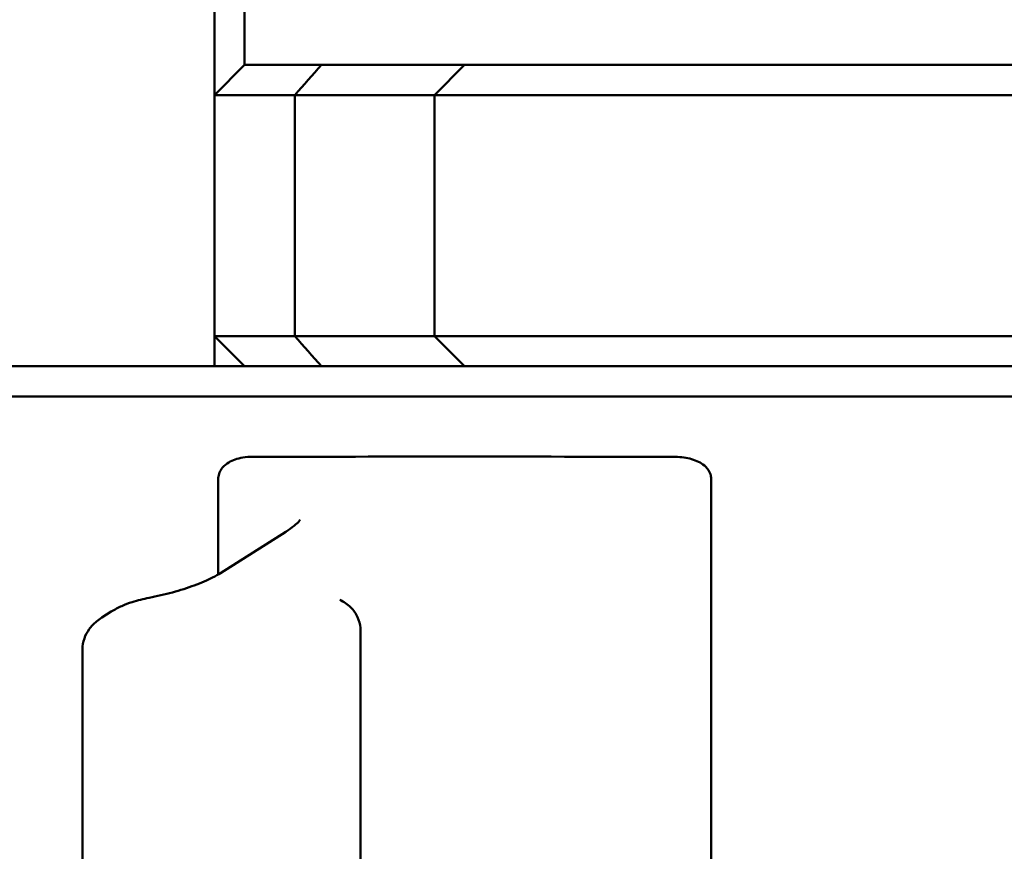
# Model space of a CAD drawing. Header units: millimetres. Extents: x 0 to 14369, y -869 to 2970.
# Tile 286 of 656: x 2115 to 2131, y 398 to 411. Entities that reach past the tile are written whole.
import ezdxf

# ---------------------------------------------------------------- set-up
doc = ezdxf.new("R2010")
doc.units = ezdxf.units.MM
doc.header["$LTSCALE"] = 10
doc.layers.add('Detailumgrenzung (ISO)', color=7, linetype='Continuous', lineweight=25)
doc.layers.add('Sichtbar (ISO)', color=7, linetype='Continuous', lineweight=50)

# ---------------------------------------------------------------- blocks, each defined once
blk = doc.blocks.new('2DDetail3')
at = {"layer": 'Detailumgrenzung (ISO)'}
blk.add_circle((191.4219, 29.8398), 30.9875, dxfattribs=at)

msp = doc.modelspace()

# ---------------------------------------------------------------- linework, layer by layer
at = {"layer": 'Sichtbar (ISO)'}
for p, q in [((2118.018, 410.135), (2118.018, 416.392)), ((2118.518, 416.392), (2118.518, 410.635)), ((2118.518, 410.635), (2118.018, 410.135)), ((2119.796, 410.635), (2118.518, 410.635)), ((2119.796, 410.635), (2122.166, 410.635)), ((2122.166, 410.635), (2121.666, 410.135)), ((2123.263, 410.635), (2122.166, 410.635)), ((2141.77, 410.635), (2123.263, 410.635)), ((2119.35, 410.135), (2118.018, 410.135)), ((2118.018, 406.135), (2118.018, 410.135)), ((2119.35, 406.135), (2119.35, 410.135)), ((2119.35, 410.135), (2121.666, 410.135)), ((2122.982, 410.135), (2121.666, 410.135)), ((2121.666, 410.135), (2121.666, 406.135)), ((2122.982, 410.135), (2161.434, 410.135)), ((2118.018, 406.135), (2119.35, 406.135)), ((2118.518, 405.635), (2118.018, 406.135)), ((2118.018, 405.635), (2118.018, 406.135)), ((2121.666, 406.135), (2119.35, 406.135)), ((2121.666, 406.135), (2122.982, 406.135)), ((2122.166, 405.635), (2121.666, 406.135)), ((2122.982, 406.135), (2161.434, 406.135)), ((2106.781, 405.635), (2161.061, 405.635)), ((2123.263, 405.635), (2161.455, 405.635)), ((2106.388, 405.135), (2161.184, 405.135)), ((2118.081, 403.762), (2118.081, 402.18)), ((2126.259, 403.762), (2126.259, 382.507)), ((2119.201, 402.889), (2118.118, 402.202)), ((2118.081, 402.137), (2118.081, 402.137)), ((2116.305, 401.564), (2116.152, 401.467)), ((2120.44, 401.247), (2120.44, 401.247)), ((2120.44, 385.022), (2120.44, 401.247)), ((2115.829, 385.328), (2115.829, 400.941))]:
    msp.add_line(p, q, dxfattribs=at)
for centre, major_axis, ratio, start_param, end_param in [((2110.345, 400.609), (17.404, 19.219), 0.012569, 5.242277, 5.272493), ((2109.677, 416.368), (18.203, -20.086), 0.012764, 0.995496, 1.024679), ((2118.386, 401.78), (-0.268, 0.422), 0.769751, 6.283136, 6.283203), ((2117.027, 401.302), (-0.093, 0.491), 0.085632, 0.000026, 0.000108), ((2116.573, 401.142), (-0.268, 0.422), 0.769751, 6.28309, 6.283116)]:
    msp.add_ellipse(centre, major_axis=major_axis, ratio=ratio, start_param=start_param, end_param=end_param, dxfattribs=at)
for points, knots in [([(2118.658, 404.133), (2118.598, 404.133), (2118.541, 404.129), (2118.397, 404.104), (2118.319, 404.077), (2118.218, 404.017), (2118.181, 403.988), (2118.131, 403.928), (2118.113, 403.9), (2118.09, 403.842), (2118.084, 403.812), (2118.081, 403.775), (2118.081, 403.768), (2118.081, 403.762)], [-0.625864, -0.625864, -0.625864, -0.625864, -0.60161, -0.60161, -0.5613383, -0.5613383, -0.5370777, -0.5370777, -0.5208089, -0.5208089, -0.5062426, -0.5062426, -0.5030261, -0.5030261, -0.5030261, -0.5030261]), ([(2125.629, 404.133), (2124.411, 404.134), (2123.224, 404.135), (2120.922, 404.135), (2119.782, 404.134), (2118.658, 404.133)], [10.6872177, 10.6872177, 10.6872177, 10.6872177, 11.1087513, 11.1087513, 11.530286, 11.530286, 11.530286, 11.530286]), ([(2126.259, 403.762), (2126.259, 403.782), (2126.256, 403.801), (2126.245, 403.853), (2126.232, 403.883), (2126.189, 403.949), (2126.155, 403.981), (2126.062, 404.048), (2125.988, 404.08), (2125.82, 404.123), (2125.727, 404.133), (2125.629, 404.133)], [-0.1538789, -0.1538789, -0.1538789, -0.1538789, -0.1447764, -0.1447764, -0.1292115, -0.1292115, -0.1063998, -0.1063998, -0.0690732, -0.0690732, -0.0323531, -0.0323531, -0.0323531, -0.0323531]), ([(2119.201, 402.889), (2119.308, 402.957), (2119.385, 403.022), (2119.434, 403.075), (2119.441, 403.085), (2119.442, 403.087), (2119.442, 403.087), (2119.442, 403.087)], [0, 0, 0, 0, 0.06812283, 0.06812283, 0.09612346, 0.09612346, 0.09877096, 0.09877096, 0.09877096, 0.09877096]), ([(2116.933, 401.793), (2117.063, 401.818), (2117.196, 401.849), (2117.449, 401.918), (2117.572, 401.958), (2117.798, 402.041), (2117.902, 402.086), (2118.038, 402.154), (2118.082, 402.18), (2118.118, 402.202)], [0, 0, 0, 0, 0.0400135, 0.0400135, 0.0804759, 0.0804759, 0.1225177, 0.1225177, 0.1481256, 0.1481256, 0.1481256, 0.1481256]), ([(2116.306, 401.564), (2116.36, 401.599), (2116.418, 401.629), (2116.536, 401.68), (2116.594, 401.702), (2116.743, 401.751), (2116.839, 401.775), (2116.933, 401.793)], [0, 0, 0, 0, 0.02279257, 0.02279257, 0.04257212, 0.04257212, 0.07149271, 0.07149271, 0.07149271, 0.07149271]), ([(2120.098, 401.758), (2120.163, 401.729), (2120.227, 401.687), (2120.326, 401.588), (2120.365, 401.532), (2120.417, 401.416), (2120.433, 401.356), (2120.44, 401.28), (2120.44, 401.264), (2120.44, 401.247)], [0, 0, 0, 0, 0.02373307, 0.02373307, 0.04437305, 0.04437305, 0.06321104, 0.06321104, 0.06822976, 0.06822976, 0.06822976, 0.06822976]), ([(2115.829, 400.941), (2115.829, 401.001), (2115.84, 401.062), (2115.878, 401.174), (2115.906, 401.226), (2115.974, 401.321), (2116.015, 401.363), (2116.088, 401.424), (2116.119, 401.446), (2116.152, 401.467)], [0.00000194, 0.00000194, 0.00000194, 0.00000194, 0.01873518, 0.01873518, 0.03735582, 0.03735582, 0.05720625, 0.05720625, 0.07075688, 0.07075688, 0.07075688, 0.07075688])]:
    msp.add_open_spline(points, degree=3, knots=knots, dxfattribs=at)

# ---------------------------------------------------------------- block references
at = {"layer": 'Detailumgrenzung (ISO)', "xscale": 10, "yscale": 10, "zscale": 10}
msp.add_blockref('2DDetail3', (0, 0), dxfattribs=at)

doc.saveas('drawing.dxf')
